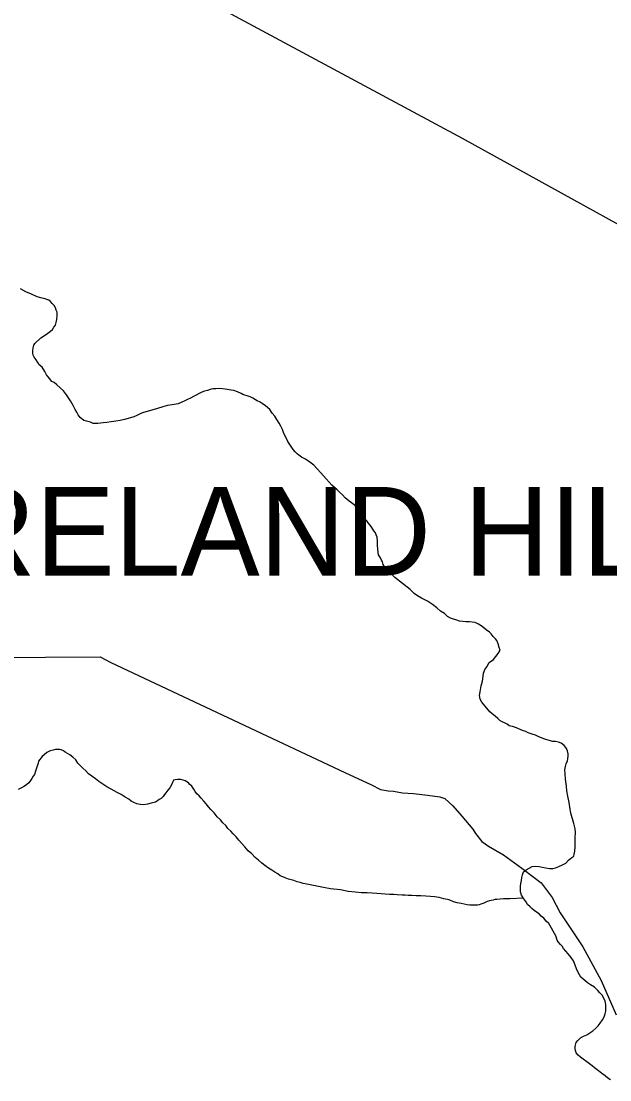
# Model space of a CAD drawing. Extents: x 2010165 to 2382125, y 1060529 to 1407316.
# Drawn here: x 2260595 to 2263915, y 1252298 to 1258270 of the extents above; entities that cross this region are included whole.
import ezdxf

# ---------------------------------------------------------------- set-up
doc = ezdxf.new("R2010")
doc.units = 0
for name, color, linetype in [('GM_X_City_Street', 7, 'Continuous'), ('GM_X_Corporation_Text', 7, 'Continuous'), ('GM_X_Minor_River', 7, 'Continuous')]:
    doc.layers.add(name, color=color, linetype=linetype)

msp = doc.modelspace()

# ---------------------------------------------------------------- linework, layer by layer
at = {"layer": 'GM_X_City_Street'}
for points in [[(2256589, 1261111.7), (2256674.5, 1261063.5), (2257117.6, 1260832.8), (2257727.9, 1260518.1), (2258102.9, 1260296.5), (2258326, 1260173.6), (2259255.4, 1259676.3), (2261050.6, 1258703.7), (2263081.5, 1257610), (2264451.8, 1256854.3), (2265211.3, 1256451.4), (2265430.9, 1256332), (2265439.1, 1256325.2), (2265460.7, 1256307.4)], [(2258261.9, 1254666.1), (2261040.4, 1254683.3), (2261100.7, 1254651.7), (2262420.7, 1254030.5), (2262571.3, 1253961.5), (2262621.6, 1253935.9), (2262665.7, 1253928.2), (2262695.7, 1253926.5), (2262745.8, 1253916.8), (2262807.9, 1253913.3), (2262886.1, 1253904), (2262956.2, 1253894.5), (2262984.3, 1253884.7), (2263030.6, 1253843), (2263081.1, 1253785.2), (2263141.8, 1253711.4), (2263158, 1253687.5), (2263192.4, 1253641.6), (2263230.6, 1253615.9), (2263315, 1253566.4), (2263357.3, 1253536.7), (2263419.7, 1253491), (2263488.2, 1253439.4), (2263528.4, 1253409.7), (2263589.1, 1253325.9), (2263635.8, 1253240), (2263763.5, 1253048.4), (2263867, 1252858.6), (2263950.6, 1252664.7)]]:
    msp.add_lwpolyline(points, dxfattribs=at)
at = {"layer": 'GM_X_Minor_River'}
for points in [[(2260780.9, 1256231.4), (2260768.8, 1256237.4), (2260754.7, 1256253.3), (2260748.5, 1256263.4), (2260738.4, 1256275.3), (2260728.2, 1256293.4), (2260713.9, 1256317.4), (2260697.7, 1256331.3), (2260689.6, 1256343.3), (2260679.4, 1256359.3), (2260669.2, 1256373.3), (2260663.1, 1256385.4), (2260661, 1256397.4), (2260660.9, 1256411.5), (2260662.7, 1256427.6), (2260666.6, 1256441.6), (2260672.6, 1256451.7), (2260706.4, 1256484.1), (2260726.4, 1256496.3), (2260746.3, 1256510.5), (2260760.3, 1256520.6), (2260772.2, 1256530.8), (2260780.2, 1256542.9), (2260788.1, 1256555), (2260792, 1256569.1), (2260795.8, 1256587.2), (2260797.6, 1256609.3), (2260797.5, 1256627.4), (2260793.3, 1256639.4), (2260789.2, 1256653.4), (2260781.1, 1256665.4), (2260770.9, 1256677.4), (2260760.8, 1256687.4), (2260750.7, 1256695.4), (2260740.6, 1256699.3), (2260730.5, 1256703.3), (2260720.5, 1256705.2), (2260706.4, 1256709.2), (2260686.3, 1256715.1), (2260654, 1256728.9), (2260621.8, 1256742.8), (2260591.5, 1256760.6)], [(2262534.6, 1255461.3), (2262524.5, 1255477.4), (2262504.1, 1255503.3), (2262479.7, 1255537.3), (2262445.4, 1255561.2), (2262423.1, 1255581.2), (2262406.9, 1255597.1), (2262390.7, 1255613.1), (2262376.6, 1255625.1), (2262362.4, 1255639.1), (2262348.2, 1255653), (2262332, 1255669), (2262315.8, 1255687), (2262299.5, 1255704.9), (2262285.3, 1255720.9), (2262265.1, 1255744.9), (2262246.8, 1255764.9), (2262222.6, 1255782.8), (2262198.3, 1255798.7), (2262176.1, 1255810.6), (2262162, 1255820.6), (2262151.9, 1255828.6), (2262139.7, 1255840.5), (2262129.6, 1255852.5), (2262099, 1255898.5), (2262090.9, 1255914.6), (2262082.7, 1255932.6), (2262074.5, 1255948.6), (2262068.3, 1255966.6), (2262060.1, 1255984.7), (2262049.9, 1256002.7), (2262037.7, 1256022.7), (2262025.5, 1256040.7), (2262011.3, 1256058.7), (2261997, 1256078.7), (2261972.7, 1256100.6), (2261954.6, 1256112.6), (2261942.4, 1256120.5), (2261926.3, 1256128.5), (2261916.2, 1256134.4), (2261902.1, 1256142.4), (2261886, 1256150.3), (2261869.8, 1256156.2), (2261855.8, 1256160.2), (2261845.7, 1256164.1), (2261835.6, 1256170.1), (2261815.4, 1256178), (2261795.3, 1256185.9), (2261779.2, 1256187.8), (2261769.2, 1256189.7), (2261759.1, 1256191.7), (2261745, 1256193.6), (2261731, 1256195.5), (2261712.9, 1256197.4), (2261692.8, 1256195.2), (2261676.7, 1256195.1), (2261660.7, 1256191), (2261646.7, 1256186.9), (2261628.7, 1256182.8), (2261614.7, 1256176.6), (2261598.7, 1256168.5), (2261582.7, 1256160.4), (2261566.7, 1256152.2), (2261550.7, 1256142.1), (2261532.7, 1256135.9), (2261518.7, 1256127.8), (2261500.7, 1256119.6), (2261480.7, 1256111.5), (2261446.7, 1256105.2), (2261420.6, 1256101), (2261394.6, 1256094.8), (2261364.5, 1256084.6), (2261280.4, 1256059.9), (2261266.4, 1256053.8), (2261248.4, 1256045.6), (2261230.4, 1256037.5), (2261212.4, 1256031.3), (2261178.4, 1256023.1), (2261154.3, 1256016.9), (2261128.3, 1256012.7), (2261102.2, 1256008.5), (2261078.1, 1256006.3), (2261058.1, 1256004.2), (2261042, 1256002.1), (2261028, 1256000), (2261013.9, 1255999.9), (2261001.9, 1255999.8), (2260985.7, 1256007.7), (2260963.6, 1256013.6), (2260949.5, 1256017.5), (2260927.3, 1256033.5), (2260917.1, 1256049.5), (2260908.9, 1256063.5), (2260900.8, 1256079.5), (2260888.5, 1256101.5), (2260874.2, 1256127.6), (2260851.8, 1256161.6), (2260833.6, 1256183.5), (2260815.3, 1256201.5), (2260797.1, 1256217.5), (2260780.9, 1256231.4)], [(2263679.2, 1254108.6), (2263681, 1254124.7), (2263680.9, 1254136.7), (2263676.8, 1254152.8), (2263672.7, 1254162.8), (2263666.5, 1254172.8), (2263658.4, 1254182.8), (2263640.2, 1254196.7), (2263626.1, 1254202.7), (2263608, 1254206.6), (2263594, 1254206.5), (2263573.8, 1254212.4), (2263547.7, 1254220.2), (2263515.4, 1254232.1), (2263495.3, 1254242), (2263477.1, 1254247.9), (2263465.1, 1254251.8), (2263455, 1254255.8), (2263440.9, 1254261.7), (2263428.8, 1254265.7), (2263412.7, 1254271.6), (2263388.5, 1254283.5), (2263366.3, 1254291.4), (2263348.2, 1254295.3), (2263336.1, 1254303.2), (2263322, 1254311.2), (2263307.9, 1254317.1), (2263295.7, 1254325.1), (2263283.6, 1254335), (2263269.4, 1254349), (2263251.2, 1254362.9), (2263239.1, 1254372.9), (2263192.4, 1254428.9), (2263184.2, 1254444.9), (2263180, 1254465), (2263183.9, 1254487.1), (2263189.6, 1254519.3), (2263197.4, 1254547.4), (2263201.1, 1254575.6), (2263203, 1254591.7), (2263206.9, 1254601.8), (2263210.9, 1254611.8), (2263220.7, 1254628), (2263234.6, 1254652.2), (2263258.5, 1254668.4), (2263272.4, 1254686.6), (2263286.3, 1254702.8), (2263296.2, 1254720.9), (2263292, 1254737), (2263285.8, 1254757), (2263277.7, 1254775), (2263269.5, 1254785), (2263257.4, 1254799), (2263245.2, 1254813), (2263237.1, 1254823), (2263216.9, 1254836.9), (2263194.6, 1254854.9), (2263174.4, 1254868.8), (2263156.3, 1254876.7), (2263138.2, 1254878.6), (2263124.1, 1254880.5), (2263114.1, 1254880.5), (2263104, 1254880.4), (2263086, 1254882.3), (2263067.9, 1254884.2), (2263051.7, 1254890.1), (2263033.6, 1254896), (2263017.5, 1254901.9), (2262999.4, 1254911.8), (2262983.1, 1254927.8), (2262960.9, 1254941.7), (2262938.7, 1254959.7), (2262914.4, 1254979.6), (2262886.1, 1254997.5), (2262853.9, 1255015.4), (2262829.7, 1255027.3), (2262811.5, 1255041.2), (2262789.2, 1255063.2), (2262702.2, 1255130.9), (2262677.9, 1255156.9), (2262657.6, 1255178.8), (2262643.4, 1255194.8), (2262637.3, 1255204.8), (2262633.2, 1255218.9), (2262627.1, 1255228.9), (2262620.9, 1255242.9), (2262610.7, 1255258.9), (2262608.6, 1255273), (2262606.4, 1255293), (2262604.2, 1255311.1), (2262604.2, 1255321.2), (2262604, 1255335.2), (2262603.8, 1255359.3), (2262597.7, 1255371.3), (2262593.6, 1255383.4), (2262583.4, 1255395.4), (2262573.2, 1255413.4), (2262563, 1255427.4), (2262552.9, 1255439.4), (2262544.8, 1255451.4), (2262534.6, 1255461.3)], [(2261422, 1253930.9), (2261412.1, 1253916.8), (2261404.2, 1253906.7), (2261396.2, 1253896.6), (2261384.3, 1253884.4), (2261374.3, 1253878.3), (2261364.3, 1253872.2), (2261352.3, 1253864.1), (2261328.3, 1253857.9), (2261308.3, 1253851.8), (2261286.2, 1253849.6), (2261266.1, 1253851.5), (2261248, 1253855.4), (2261229.9, 1253861.3), (2261215.8, 1253869.3), (2261201.6, 1253881.2), (2261181.4, 1253893.1), (2261159.2, 1253907.1), (2261137, 1253919), (2261102.7, 1253936.8), (2261078.5, 1253950.7), (2261056.3, 1253964.6), (2261034.1, 1253980.6), (2261013.8, 1253996.5), (2260993.6, 1254010.5), (2260975.4, 1254024.4), (2260959.2, 1254040.4), (2260943, 1254056.3), (2260926.8, 1254072.3), (2260914.7, 1254084.3), (2260904.5, 1254102.3), (2260886.3, 1254118.2), (2260870.1, 1254130.2), (2260856, 1254138.1), (2260843.8, 1254146.1), (2260833.7, 1254154.1), (2260821.6, 1254160), (2260811.6, 1254162), (2260801.5, 1254161.9), (2260789.5, 1254161.8), (2260775.5, 1254157.7), (2260759.4, 1254153.6), (2260739.5, 1254143.4), (2260725.5, 1254131.2), (2260713.6, 1254121.1), (2260693.7, 1254094.9), (2260691.8, 1254084.8), (2260687.9, 1254072.7), (2260684, 1254060.6), (2260680.1, 1254050.6), (2260676.2, 1254038.5), (2260670.3, 1254020.4), (2260662.4, 1254010.3), (2260656.4, 1253998.2), (2260648.5, 1253986.1), (2260638.6, 1253973.9), (2260626.6, 1253963.8), (2260614.7, 1253953.7), (2260596.7, 1253945.5), (2260578.7, 1253935.4)], [(2263719.8, 1252485.3), (2263725.7, 1252507.4), (2263735.6, 1252519.5), (2263749.5, 1252533.7), (2263767.5, 1252543.9), (2263785.5, 1252552), (2263801.5, 1252562.2), (2263819.4, 1252574.3), (2263835.4, 1252588.5), (2263849.3, 1252602.7), (2263861.2, 1252616.8), (2263873.1, 1252637), (2263883, 1252653.1), (2263888.8, 1252669.2), (2263892.7, 1252685.3), (2263892.5, 1252703.4), (2263892.4, 1252723.5), (2263888.2, 1252741.6), (2263882, 1252757.6), (2263871.8, 1252775.6), (2263859.7, 1252787.6), (2263847.5, 1252801.6), (2263829.3, 1252819.6), (2263807.1, 1252833.5), (2263788.9, 1252845.4), (2263774.7, 1252857.4), (2263762.6, 1252867.3), (2263752.5, 1252877.3), (2263744.3, 1252889.3), (2263736.2, 1252903.3), (2263727.9, 1252923.4), (2263719.7, 1252945.4), (2263709.5, 1252969.5), (2263697.3, 1252987.5), (2263681, 1253007.5), (2263666.8, 1253023.4), (2263654.6, 1253039.4), (2263646.5, 1253051.4), (2263636.4, 1253061.4), (2263624.2, 1253075.4), (2263618.1, 1253085.4), (2263609.8, 1253109.5), (2263571.1, 1253179.5), (2263556.9, 1253193.5), (2263542.7, 1253209.5), (2263528.5, 1253221.4), (2263516.4, 1253233.4), (2263502.2, 1253243.4), (2263488.1, 1253253.3), (2263475.9, 1253263.3), (2263465.8, 1253273.3), (2263451.6, 1253287.2), (2263441.4, 1253303.2), (2263429.3, 1253319.2), (2263417, 1253339.3), (2263410.8, 1253357.3), (2263410.7, 1253371.4), (2263410.6, 1253387.4), (2263412.4, 1253405.6), (2263416.3, 1253421.6), (2263418.1, 1253439.7), (2263422, 1253453.8), (2263427.9, 1253471.9), (2263443.9, 1253482.1), (2263459.8, 1253492.3), (2263477.8, 1253500.4), (2263497.9, 1253502.6), (2263516, 1253500.7), (2263534.1, 1253496.8), (2263554.2, 1253492.9), (2263574.3, 1253489), (2263594.4, 1253489.1), (2263608.4, 1253493.2), (2263628.4, 1253501.4), (2263648.4, 1253509.6), (2263666.4, 1253519.8), (2263682.3, 1253535.9), (2263700.2, 1253552.1), (2263712.2, 1253560.2), (2263714.1, 1253570.3), (2263718, 1253588.4), (2263719.8, 1253612.5), (2263719.5, 1253636.6), (2263719.3, 1253662.8), (2263721, 1253692.9), (2263718.8, 1253713), (2263716.7, 1253729.1), (2263712.6, 1253743.1), (2263696, 1253801.2), (2263691.7, 1253825.3), (2263685.4, 1253861.5), (2263679.1, 1253897.6), (2263672.8, 1253927.7), (2263670.5, 1253953.8), (2263666.1, 1253993.9), (2263663.9, 1254024.1), (2263661.7, 1254046.2), (2263665.5, 1254064.3), (2263669.4, 1254080.4), (2263677.3, 1254096.5), (2263679.2, 1254108.6)], [(2263427.5, 1253321.8), (2263351, 1253318.7), (2263314.8, 1253318.5), (2263296.8, 1253316.4), (2263278.7, 1253314.2), (2263266.7, 1253314.1), (2263256.6, 1253312.1), (2263246.6, 1253310), (2263236.6, 1253307.9), (2263222.6, 1253303.8), (2263204.6, 1253293.7), (2263188.6, 1253289.5), (2263178.6, 1253285.4), (2263168.6, 1253283.4), (2263156.5, 1253283.3), (2263142.5, 1253283.2), (2263126.4, 1253283.1), (2263110.3, 1253285), (2263094.2, 1253288.9), (2263076.1, 1253292.8), (2263054, 1253296.7), (2263033.9, 1253302.6), (2263009.7, 1253312.5), (2262979.5, 1253318.3), (2262953.3, 1253326.1), (2262927.2, 1253330), (2262903.1, 1253331.8), (2262877, 1253333.7), (2262848.9, 1253335.5), (2262822.8, 1253335.3), (2262798.6, 1253337.2), (2262778.6, 1253337.1), (2262760.5, 1253338.9), (2262744.4, 1253338.8), (2262716.3, 1253340.7), (2262696.2, 1253342.5), (2262672.1, 1253342.4), (2262648, 1253344.2), (2262625.9, 1253346.1), (2262601.8, 1253347.9), (2262575.7, 1253349.8), (2262547.5, 1253351.6), (2262515.4, 1253353.4), (2262479.2, 1253357.2), (2262439, 1253360.9), (2262396.8, 1253368.7), (2262340.5, 1253374.3), (2262300.3, 1253382.1), (2262205.8, 1253401.6), (2262185.7, 1253405.5), (2262169.5, 1253411.4), (2262151.4, 1253415.3), (2262133.3, 1253421.2), (2262117.2, 1253425.1), (2262103.1, 1253429), (2262085, 1253437), (2262070.9, 1253442.9), (2262056.8, 1253448.8), (2262042.6, 1253458.8), (2262026.5, 1253468.7), (2262008.3, 1253480.7), (2261990.1, 1253492.6), (2261969.9, 1253506.5), (2261951.7, 1253520.5), (2261933.5, 1253536.4), (2261915.3, 1253552.4), (2261897, 1253572.3), (2261874.8, 1253590.3), (2261856.5, 1253612.3), (2261838.3, 1253632.2), (2261822.1, 1253650.2), (2261807.9, 1253668.2), (2261791.6, 1253686.2), (2261777.4, 1253700.2), (2261761.2, 1253716.1), (2261749.1, 1253732.1), (2261732.8, 1253748.1), (2261718.6, 1253764.1), (2261700.4, 1253782), (2261684.2, 1253804), (2261665.9, 1253822), (2261651.7, 1253838), (2261639.5, 1253854), (2261625.3, 1253869.9), (2261611.1, 1253885.9), (2261599, 1253899.9), (2261586.8, 1253911.9), (2261576.7, 1253923.9), (2261568.5, 1253937.9), (2261558.3, 1253953.9), (2261546.2, 1253963.9), (2261538.1, 1253973.9), (2261519.9, 1253983.8), (2261509.8, 1253987.7), (2261495.7, 1253991.7), (2261477.7, 1253991.6), (2261463.6, 1253989.4), (2261453.6, 1253987.4), (2261445.8, 1253965.2), (2261433.9, 1253945), (2261422, 1253930.9)], [(2263918.3, 1252297.7), (2263904.1, 1252307.6), (2263888, 1252319.6), (2263869.8, 1252333.6), (2263851.6, 1252347.5), (2263829.3, 1252365.4), (2263815.2, 1252377.4), (2263801, 1252387.3), (2263750.5, 1252425.2), (2263736.3, 1252437.1), (2263726.2, 1252449.1), (2263722, 1252463.2), (2263719.9, 1252473.2), (2263719.8, 1252485.3)]]:
    msp.add_lwpolyline(points, dxfattribs=at)

# ---------------------------------------------------------------- texts
at = {"layer": 'GM_X_Corporation_Text'}
msp.add_text('MORELAND HILLS', height=500, rotation=0.00001, dxfattribs=at).set_placement((2259116.9, 1255142.2))

doc.saveas('drawing.dxf')
